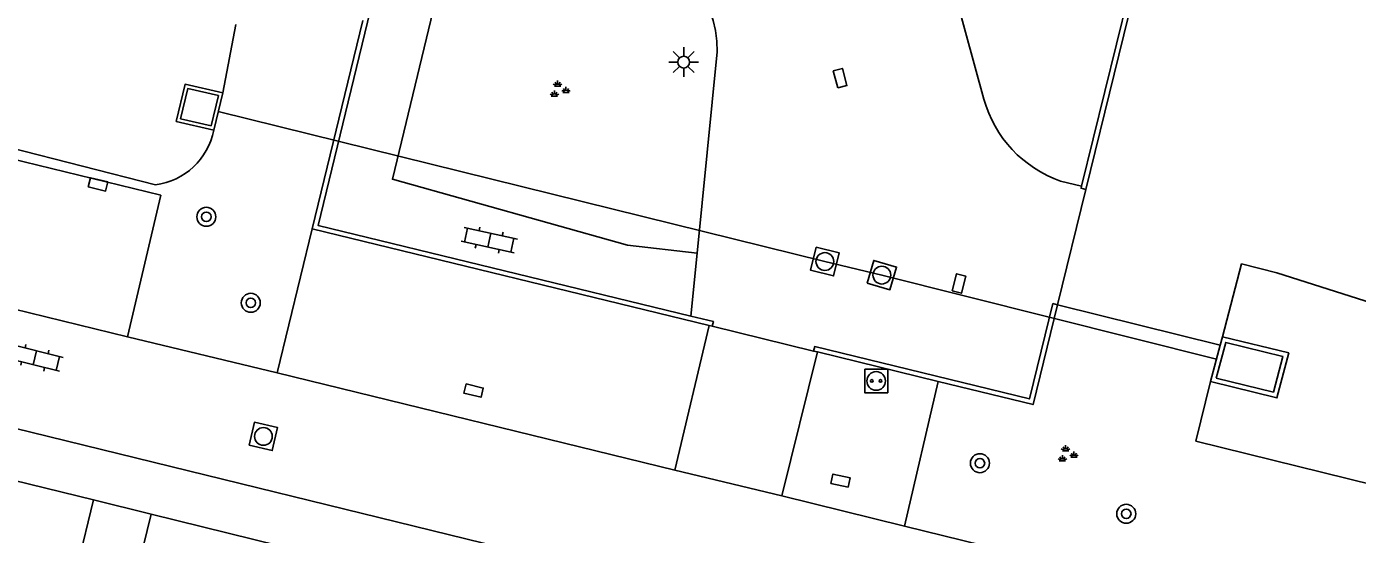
# Model space of a CAD drawing. Extents: x 125000 to 129004, y 397500 to 399008.
# Drawn here: x 127817.9 to 127874, y 398231.7 to 398253.1 of the extents above; entities that cross this region are included whole.
import ezdxf

# ---------------------------------------------------------------- set-up
doc = ezdxf.new("R2010")
doc.units = 0
for name, color, linetype in [('gg-afsc-muur', 7, 'Continuous'), ('gg-bbg-luifel en loopbrug', 7, 'Continuous'), ('gg-knt-verharding', 7, 'Continuous'), ('gg-knt-verharding nz', 7, 'Continuous'), ('gg-kntw-bovenkant insteek waterloop', 7, 'Continuous'), ('gg-kwrk-duiker nz buis', 7, 'Continuous'), ('gg-kwrk-uitstroombak niveau min 01', 7, 'Continuous'), ('gt-grn-groengrens', 7, 'Continuous'), ('gt-symb-boom', 7, 'Continuous'), ('gt-symb-groenvak', 7, 'Continuous'), ('gt-symb-klinker verharding', 7, 'Continuous'), ('gt-symb-kolk', 7, 'Continuous'), ('gt-symb-kolk center center', 7, 'Continuous'), ('gt-symb-laadpunt elektrisch vervoer', 7, 'Continuous'), ('gt-symb-lichtmast', 7, 'Continuous'), ('gt-symb-rioolschacht', 7, 'Continuous')]:
    doc.layers.add(name, color=color, linetype=linetype)

# ---------------------------------------------------------------- blocks, each defined once
blk = doc.blocks.new('gt0-GRVAK')
at = {"layer": 'gt-symb-groenvak'}
for p, q in [((-0.11, 0.189), (-0.228, 0.24)), ((-0.182, 0.153), (0.088, 0.153)), ((-0.091, 0.211), (-0.156, 0.322)), ((-0.047, 0.214), (-0.047, 0.393)), ((-0.004, 0.211), (0.061, 0.322)), ((0.015, 0.189), (0.133, 0.24)), ((0.262, -0.052), (0.197, 0.059)), ((0.305, -0.049), (0.305, 0.13)), ((0.349, -0.052), (0.414, 0.059)), ((-0.245, -0.228), (-0.363, -0.177)), ((-0.318, -0.264), (-0.047, -0.264)), ((-0.226, -0.206), (-0.291, -0.095)), ((-0.183, -0.203), (-0.183, -0.024)), ((-0.139, -0.206), (-0.074, -0.095)), ((-0.12, -0.228), (-0.002, -0.177)), ((0.243, -0.074), (0.125, -0.023)), ((0.17, -0.11), (0.441, -0.11)), ((0.368, -0.074), (0.486, -0.023))]:
    blk.add_line(p, q, dxfattribs=at)
blk = doc.blocks.new('gt0-BOOM')
at = {"layer": 'gt-symb-boom'}
for radius in [0.4, 0.2]:
    blk.add_circle((0, 0), radius, dxfattribs=at)
blk = doc.blocks.new('gt0-KOLKCC')
at = {"layer": 'gt-symb-kolk center center'}
blk.add_lwpolyline([(-0.375, 0.2), (0.375, 0.2), (0.375, -0.2), (-0.375, -0.2)], close=True, dxfattribs=at)
blk = doc.blocks.new('gt0-LEV')
at = {"layer": 'gt-symb-laadpunt elektrisch vervoer'}
blk.add_lwpolyline([(-0.486, 0.501), (0.486, 0.501), (0.486, -0.499), (-0.486, -0.499)], close=True, dxfattribs=at)
for centre, radius in [((0, 0), 0.393), ((-0.186, 0), 0.0566), ((0.186, 0), 0.0566)]:
    blk.add_circle(centre, radius, dxfattribs=at)
blk = doc.blocks.new('gt0-KL1')
at = {"layer": 'gt-symb-klinker verharding'}
for p, q in [((-1.15, 0.3), (1.15, 0.3)), ((-1, -0.3), (-1, 0.3)), ((-0.5, 0.3), (-0.5, 0.45)), ((0, -0.3), (0, 0.3)), ((0.5, 0.3), (0.5, 0.45)), ((1, -0.3), (1, 0.3)), ((-1.15, -0.3), (1.15, -0.3)), ((-0.5, -0.45), (-0.5, -0.3)), ((0.5, -0.45), (0.5, -0.3))]:
    blk.add_line(p, q, dxfattribs=at)
blk = doc.blocks.new('gt0-LMAST')
at = {"layer": 'gt-symb-lichtmast'}
for p, q in [((-0.005, 0.246), (-0.005, 0.621)), ((-0.182, 0.173), (-0.447, 0.438)), ((0.172, 0.173), (0.437, 0.438)), ((-0.255, -0.004), (-0.63, -0.004)), ((-0.182, -0.181), (-0.447, -0.446)), ((-0.005, -0.254), (-0.005, -0.629)), ((0.437, -0.446), (0.172, -0.181)), ((0.245, -0.004), (0.62, -0.004))]:
    blk.add_line(p, q, dxfattribs=at)
blk.add_circle((-0.005, -0.004), 0.25, dxfattribs=at)
blk = doc.blocks.new('gt0-RS')
at = {"layer": 'gt-symb-rioolschacht'}
blk.add_lwpolyline([(-0.5, -0.5), (0.5, -0.5), (0.5, 0.5), (-0.5, 0.5)], close=True, dxfattribs=at)
blk.add_circle((0, 0), 0.375, dxfattribs=at)
blk = doc.blocks.new('gt0-KOLK')
at = {"layer": 'gt-symb-kolk'}
blk.add_lwpolyline([(0, 0), (0.375, 0), (0.375, 0.4), (-0.375, 0.4), (-0.375, 0), (0, 0)], dxfattribs=at)

msp = doc.modelspace()

# ---------------------------------------------------------------- linework, layer by layer
at = {"layer": 'gg-afsc-muur'}
for p, q in [((127867.911, 398268.131), (127862.559, 398246.285)), ((127867.214, 398266.152), (127862.381, 398246.418)), ((127829.943, 398244.622), (127832.076, 398253.41)), ((127846.678, 398240.549), (127829.943, 398244.622)), ((127846.678, 398240.549), (127846.809, 398240.517)), ((127851.082, 398239.474), (127851.246, 398239.434)), ((127856.338, 398238.192), (127851.246, 398239.434))]:
    msp.add_line(p, q, dxfattribs=at)
for points in [[(127833.311, 398257.628), (127830.191, 398244.771), (127845.903, 398240.948)], [(127862.381, 398246.418), (127862.36, 398246.334), (127862.559, 398246.285)], [(127861.37, 398241.426), (127861.171, 398241.476), (127860.18, 398237.458), (127851.129, 398239.665), (127851.082, 398239.474)], [(127861.37, 398241.426), (127860.335, 398237.218), (127856.338, 398238.192)], [(127845.903, 398240.948), (127846.858, 398240.716), (127846.809, 398240.517)]]:
    msp.add_lwpolyline(points, dxfattribs=at)
at = {"layer": 'gg-bbg-luifel en loopbrug'}
for p, q in [((127819.512, 398228.243), (127820.723, 398233.197)), ((127823.151, 398232.6), (127820.723, 398233.197)), ((127823.151, 398232.6), (127821.94, 398227.649))]:
    msp.add_line(p, q, dxfattribs=at)
at = {"layer": 'gg-knt-verharding'}
for p, q in [((127856.149, 398257.815), (127858.261, 398250.091)), ((127796.599, 398252.625), (127823.562, 398246.037)), ((127847.02, 398252.087), (127846.169, 398243.597)), ((127861.496, 398246.635), (127862.381, 398246.418)), ((127822.155, 398240.077), (127823.562, 398246.037)), ((127861.37, 398241.426), (127862.559, 398246.285)), ((127782.567, 398244.73), (127870.24, 398223.297)), ((127829.943, 398244.622), (127828.46, 398238.562)), ((127846.169, 398243.597), (127845.903, 398240.948)), ((127845.233, 398234.456), (127846.678, 398240.549)), ((127828.46, 398238.562), (127822.155, 398240.077)), ((127849.746, 398233.367), (127851.246, 398239.434)), ((127854.913, 398232.098), (127856.338, 398238.192)), ((127820.723, 398233.197), (127802.075, 398237.79)), ((127828.56, 398231.267), (127823.151, 398232.6)), ((127871.403, 398228.054), (127854.913, 398232.098))]:
    msp.add_line(p, q, dxfattribs=at)
msp.add_lwpolyline([(127846.169, 398243.597), (127843.239, 398243.934), (127833.324, 398246.711), (127835.896, 398257.388)], dxfattribs=at)
for centre, radius, start, end in [((127842.396, 398252.141), 4.624, 359.3336, 85.2248), ((127863.181, 398251.454), 5.105, 195.4863, 250.7302)]:
    msp.add_arc(centre, radius, start, end, dxfattribs=at)
at = {"layer": 'gg-knt-verharding nz'}
for p, q in [((127822.155, 398240.077), (127795.07, 398246.703)), ((127846.809, 398240.517), (127851.082, 398239.474)), ((127845.233, 398234.456), (127828.46, 398238.562)), ((127845.233, 398234.456), (127849.746, 398233.367)), ((127854.913, 398232.098), (127849.746, 398233.367))]:
    msp.add_line(p, q, dxfattribs=at)
at = {"layer": 'gg-kntw-bovenkant insteek waterloop'}
for p, q in [((127826.17, 398250.355), (127826.716, 398253.235)), ((127817.179, 398248.045), (127823.33, 398246.485)), ((127868.315, 398240.078), (127869.115, 398243.156)), ((127867.813, 398238.186), (127867.193, 398235.68))]:
    msp.add_line(p, q, dxfattribs=at)
for points in [[(127874.938, 398241.388), (127870.606, 398242.768), (127869.115, 398243.156)], [(128000, 398203.353), (127875.796, 398233.553), (127867.193, 398235.68)]]:
    msp.add_lwpolyline(points, dxfattribs=at)
msp.add_arc((127822.979, 398249.326), 2.863, 277.0442, 349.0043, dxfattribs=at)
at = {"layer": 'gg-kwrk-duiker nz buis'}
msp.add_lwpolyline([(127825.98, 398249.568), (127851.557, 398243.246), (127853.959, 398242.674), (127868.064, 398239.133)], dxfattribs=at)
at = {"layer": 'gg-kwrk-uitstroombak niveau min 01'}
for p, q in [((127826.17, 398250.355), (127825.789, 398248.78)), ((127868.315, 398240.078), (127868.222, 398239.727)), ((127867.813, 398238.186), (127868.222, 398239.727))]:
    msp.add_line(p, q, dxfattribs=at)
for points in [[(127825.789, 398248.78), (127824.21, 398249.15), (127824.58, 398250.716), (127826.17, 398250.355)], [(127825.678, 398248.96), (127824.391, 398249.262), (127824.692, 398250.537), (127825.988, 398250.242), (127825.678, 398248.96)], [(127867.813, 398238.186), (127870.612, 398237.5), (127871.114, 398239.392), (127868.315, 398240.078)], [(127868.059, 398238.332), (127868.458, 398239.837), (127870.868, 398239.246), (127870.469, 398237.741), (127868.059, 398238.332)]]:
    msp.add_lwpolyline(points, dxfattribs=at)
at = {"layer": 'gt-grn-groengrens'}
msp.add_line((127868.222, 398239.727), (127861.37, 398241.426), dxfattribs=at)

# ---------------------------------------------------------------- block references
at = {"layer": 'gt-symb-boom'}
for p in [(127825.478, 398245.131), (127827.353, 398241.506), (127858.094, 398234.748), (127864.263, 398232.616)]:
    msp.add_blockref('gt0-BOOM', p, dxfattribs=at)
at = {"layer": 'gt-symb-groenvak'}
for p in [(127840.336, 398250.483), (127861.752, 398235.111)]:
    msp.add_blockref('gt0-GRVAK', p, dxfattribs=at)
at = {"layer": 'gt-symb-klinker verharding'}
for p, rotation in [((127837.404, 398244.148), -12.354826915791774), ((127818.25, 398239.19), 166.06098564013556)]:
    msp.add_blockref('gt0-KL1', p, dxfattribs=dict(at, rotation=rotation))
at = {"layer": 'gt-symb-kolk', "rotation": 166.28353067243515}
msp.add_blockref('gt0-KOLK', (127820.959, 398246.689), dxfattribs=at)
at = {"layer": 'gt-symb-kolk center center'}
for p, rotation in [((127852.197, 398250.973), 104.77272395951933), ((127857.209, 398242.321), 75.64421500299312), ((127836.744, 398237.81), -13.772145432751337), ((127852.219, 398234.011), 167.70114483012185)]:
    msp.add_blockref('gt0-KOLKCC', p, dxfattribs=dict(at, rotation=rotation))
at = {"layer": 'gt-symb-laadpunt elektrisch vervoer'}
msp.add_blockref('gt0-LEV', (127853.72, 398238.213), dxfattribs=at)
at = {"layer": 'gt-symb-lichtmast'}
msp.add_blockref('gt0-LMAST', (127845.61, 398251.653), dxfattribs=at)
at = {"layer": 'gt-symb-rioolschacht'}
for p, rotation in [((127851.557, 398243.246), -104.00844348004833), ((127853.959, 398242.674), -16.315193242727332), ((127827.884, 398235.876), -13.007504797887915)]:
    msp.add_blockref('gt0-RS', p, dxfattribs=dict(at, rotation=rotation))

doc.saveas('drawing.dxf')
